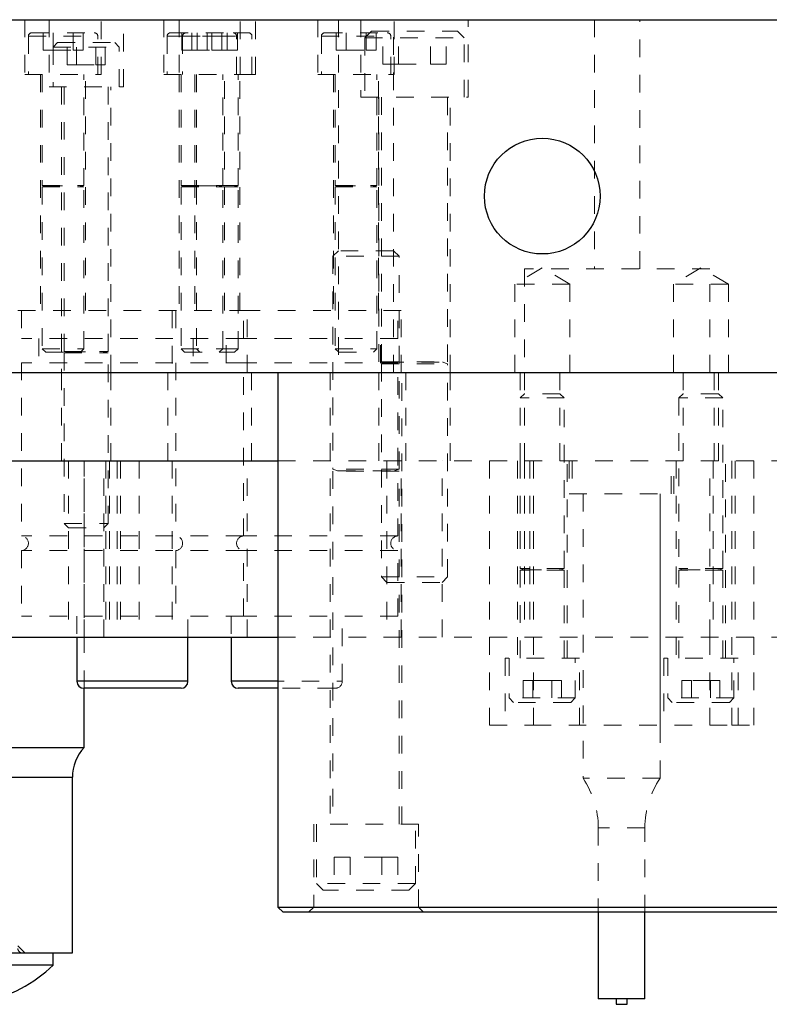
# Model space of a CAD drawing. Header units: inches. Extents: x 220 to 877, y 4 to 174.
# Tile 514 of 656: x 547.01 to 551.26, y 133.2 to 138.78. Entities that reach past the tile are written whole.
import ezdxf

# ---------------------------------------------------------------- set-up
doc = ezdxf.new("R2010")
doc.units = ezdxf.units.IN
doc.header["$LTSCALE"] = 0.5
doc.header["$MEASUREMENT"] = 0
doc.linetypes.add('HIDDEN', pattern=[0.225, 0.15, -0.075])
for name, color, linetype in [('DST-M-S', 53, 'Continuous'), ('PAD-M-S', 135, 'Continuous'), ('PBU-M-S', 8, 'Continuous'), ('PUN-M-S', 8, 'Continuous'), ('SVF-M-S', 8, 'Continuous')]:
    doc.layers.add(name, color=color, linetype=linetype)

msp = doc.modelspace()

# ---------------------------------------------------------------- linework, layer by layer
at = {"layer": 'DST-M-S', "linetype": 'Continuous', "lineweight": 25}
for p, q in [((541.97261, 138.77917), (575.47261, 138.77917)), ((541.97261, 136.77917), (575.47261, 136.77917)), ((548.47261, 136.77917), (548.47261, 133.74917)), ((547.33264, 135.27917), (547.33264, 135.02854)), ((547.96257, 135.02854), (547.96257, 135.27917)), ((548.20764, 135.27917), (548.20764, 135.02854)), ((547.96257, 135.02854), (547.33264, 135.02854)), ((548.47261, 135.02854), (548.20764, 135.02854)), ((547.9232, 134.98917), (547.37201, 134.98917)), ((548.47261, 134.98917), (548.24701, 134.98917)), ((548.47261, 133.74917), (552.47261, 133.74917)), ((548.50261, 133.71917), (548.47261, 133.74917)), ((552.44261, 133.71917), (548.50261, 133.71917))]:
    msp.add_line(p, q, dxfattribs=at)
at = {"layer": 'DST-M-S', "linetype": 'HIDDEN', "lineweight": 18}
for p, q in [((547.03737, 138.77917), (547.03737, 138.46869)), ((547.17411, 138.77917), (547.17411, 138.39917)), ((547.47044, 138.46869), (547.47044, 138.77917)), ((547.59611, 138.39917), (547.59611, 138.77917)), ((547.82477, 138.77917), (547.82477, 138.46869)), ((547.91237, 138.77917), (547.91237, 138.46869)), ((548.25784, 138.46869), (548.25784, 138.77917)), ((548.34544, 138.46869), (548.34544, 138.77917)), ((548.69977, 138.77917), (548.69977, 138.46869)), ((548.81636, 138.77917), (548.81636, 136.77917)), ((548.94311, 138.77917), (548.94311, 138.33917)), ((549.12886, 136.77917), (549.12886, 138.77917)), ((549.13284, 138.46869), (549.13284, 138.77917)), ((549.55211, 138.33917), (549.55211, 138.77917)), ((550.26965, 138.77917), (550.26965, 137.36633)), ((550.52556, 137.36633), (550.52556, 138.77917)), ((547.03737, 138.46869), (547.47044, 138.46869)), ((547.12595, 138.46869), (547.12595, 137.13011)), ((547.38186, 137.13011), (547.38186, 138.46869)), ((547.82477, 138.46869), (548.25784, 138.46869)), ((547.91335, 138.46869), (547.91335, 137.13011)), ((548.00095, 138.46869), (548.00095, 137.13011)), ((548.16926, 137.13011), (548.16926, 138.46869)), ((548.25686, 137.13011), (548.25686, 138.46869)), ((548.25784, 138.46869), (548.34544, 138.46869)), ((548.69977, 138.46869), (549.13284, 138.46869)), ((548.78835, 138.46869), (548.78835, 137.13011)), ((549.04426, 137.13011), (549.04426, 138.46869)), ((547.17411, 138.39917), (547.59611, 138.39917)), ((547.24461, 138.39917), (547.24461, 136.77917)), ((547.52561, 136.77917), (547.52561, 138.39917)), ((548.94311, 138.33917), (549.55211, 138.33917)), ((549.04461, 138.33917), (549.04461, 136.77917)), ((549.45061, 136.77917), (549.45061, 138.33917)), ((549.97261, 137.37305), (549.81636, 137.27917)), ((550.92261, 137.36633), (549.87261, 137.36633)), ((549.87261, 137.36633), (549.87261, 136.77917)), ((550.12886, 137.27917), (549.97261, 137.37305)), ((550.87261, 137.37305), (550.71636, 137.27917)), ((551.02886, 137.27917), (550.87261, 137.37305)), ((550.92261, 136.77917), (550.92261, 137.36633)), ((550.12886, 137.27917), (549.81636, 137.27917)), ((549.81636, 137.27917), (549.81636, 136.77917)), ((550.12886, 136.77917), (550.12886, 137.27917)), ((551.02886, 137.27917), (550.71636, 137.27917)), ((550.71636, 137.27917), (550.71636, 136.77917)), ((551.02886, 136.77917), (551.02886, 137.27917)), ((548.29761, 137.13011), (546.99761, 137.13011)), ((547.01768, 137.13011), (547.01768, 136.97263)), ((547.87261, 137.13011), (547.87261, 136.77917)), ((547.89268, 137.13011), (547.89268, 136.97263)), ((548.27753, 136.97263), (548.27753, 137.13011)), ((549.17261, 137.13011), (548.29761, 137.13011)), ((548.29761, 136.77917), (548.29761, 137.13011)), ((549.15253, 136.97263), (549.15253, 137.13011)), ((549.17261, 136.77917), (549.17261, 137.13011)), ((548.27753, 136.97263), (547.01768, 136.97263)), ((547.11611, 136.97263), (547.11611, 136.83484)), ((547.99111, 136.97263), (547.99111, 136.83484)), ((548.1791, 136.83484), (548.1791, 136.97263)), ((549.15253, 136.97263), (548.27753, 136.97263)), ((549.0541, 136.83484), (549.0541, 136.97263)), ((548.27753, 136.83484), (547.01768, 136.83484)), ((547.01768, 136.83484), (547.01768, 135.85251)), ((547.89268, 136.83484), (547.89268, 135.85251)), ((549.15253, 136.83484), (548.27753, 136.83484)), ((548.27753, 135.85251), (548.27753, 136.83484)), ((549.15253, 135.85251), (549.15253, 136.83484)), ((548.76961, 136.77917), (548.76961, 134.21917)), ((549.17561, 134.21917), (549.17561, 136.77917)), ((548.27753, 135.85251), (547.01768, 135.85251)), ((549.15253, 135.85251), (548.27753, 135.85251)), ((548.27753, 135.76992), (547.01768, 135.76992)), ((547.01768, 135.76992), (547.01768, 135.39783)), ((547.89268, 135.76992), (547.89268, 135.39783)), ((549.15253, 135.76992), (548.27753, 135.76992)), ((548.27753, 135.39783), (548.27753, 135.76992)), ((549.15253, 135.39783), (549.15253, 135.76992)), ((548.27753, 135.39783), (547.01768, 135.39783)), ((547.33264, 135.39783), (547.33264, 135.27917)), ((547.96257, 135.27917), (547.96257, 135.39783)), ((548.20764, 135.39783), (548.20764, 135.27917)), ((549.15253, 135.39783), (548.27753, 135.39783)), ((548.83757, 135.02854), (548.83757, 135.39783)), ((547.33264, 135.02854), (547.96257, 135.02854)), ((548.20764, 135.02854), (548.83572, 135.02854)), ((548.7982, 134.98917), (548.47261, 134.98917)), ((549.26951, 134.21917), (548.67571, 134.21917)), ((548.67571, 134.21917), (548.67571, 133.74917)), ((549.26951, 133.74917), (549.26951, 134.21917)), ((548.67571, 133.74917), (548.64571, 133.71917)), ((549.29951, 133.71917), (549.26951, 133.74917))]:
    msp.add_line(p, q, dxfattribs=at)
at = {"layer": 'DST-M-S', "linetype": 'Continuous', "lineweight": 25}
msp.add_circle((549.97261, 137.77917), 0.3281, dxfattribs=at)
at = {"layer": 'DST-M-S', "linetype": 'HIDDEN', "lineweight": 18}
for centre, radius, start, end in [((547.01572, 135.81121), 0.04134, 272.7294, 87.2706), ((547.89072, 135.81121), 0.04134, 272.7294, 87.2706), ((548.27949, 135.81121), 0.04134, 92.7294, 267.2706), ((549.15449, 135.81121), 0.04134, 92.7294, 267.2706), ((548.7982, 135.02854), 0.03937, 270, 0)]:
    msp.add_arc(centre, radius, start, end, dxfattribs=at)
at = {"layer": 'DST-M-S', "linetype": 'Continuous', "lineweight": 25}
for centre, start, end in [((547.37201, 135.02854), 180, 270), ((547.9232, 135.02854), 270, 0), ((548.24701, 135.02854), 180, 270)]:
    msp.add_arc(centre, 0.03937, start, end, dxfattribs=at)
at = {"layer": 'PAD-M-S', "linetype": 'Continuous', "lineweight": 25}
for p, q in [((546.37401, 136.27917), (548.47261, 136.27917)), ((546.09761, 135.27917), (548.47261, 135.27917))]:
    msp.add_line(p, q, dxfattribs=at)
at = {"layer": 'PAD-M-S', "linetype": 'HIDDEN', "lineweight": 18}
for p, q in [((547.28461, 136.27917), (547.28461, 135.27917)), ((547.37261, 135.27917), (547.37261, 136.27917)), ((547.48561, 135.27917), (547.48561, 136.27917)), ((547.49711, 136.27917), (547.49711, 135.27917)), ((547.51761, 136.27917), (547.51761, 135.27917)), ((547.56011, 136.27917), (547.56011, 135.27917)), ((547.58011, 136.27917), (547.58011, 135.27917)), ((547.68511, 136.27917), (547.68511, 135.27917)), ((547.87261, 136.27917), (547.87261, 135.27917)), ((548.29761, 135.27917), (548.29761, 136.27917)), ((548.47261, 136.27917), (552.47261, 136.27917)), ((549.09136, 136.27917), (549.09136, 135.27917)), ((549.17261, 135.27917), (549.17261, 136.27917)), ((549.40386, 135.27917), (549.40386, 136.27917)), ((549.67261, 136.27917), (549.67261, 135.27917)), ((549.83211, 136.27917), (549.83211, 135.15917)), ((549.87261, 136.27917), (549.87261, 135.27917)), ((549.90261, 136.27917), (549.90261, 135.27917)), ((549.90261, 136.27917), (549.90261, 135.27917)), ((549.92261, 136.27917), (549.92261, 134.77917)), ((549.92261, 136.27917), (549.92261, 134.77917)), ((550.11311, 135.15917), (550.11311, 136.27917)), ((550.12598, 136.27917), (550.12598, 136.09117)), ((550.71923, 136.09117), (550.71923, 136.27917)), ((550.73211, 136.27917), (550.73211, 135.15917)), ((550.92261, 135.27917), (550.92261, 136.27917)), ((550.94261, 136.27917), (550.94261, 135.27917)), ((551.01311, 135.15917), (551.01311, 136.27917)), ((551.04761, 136.27917), (551.04761, 134.77917)), ((551.06761, 136.27917), (551.06761, 135.27917)), ((551.17261, 136.27917), (551.17261, 135.27917)), ((550.12598, 136.09117), (550.71923, 136.09117)), ((550.20386, 136.09117), (550.20386, 134.77917)), ((550.64136, 134.77917), (550.64136, 136.09117)), ((548.47261, 135.27917), (552.47261, 135.27917)), ((549.67261, 135.27917), (549.67261, 134.77917)), ((550.92261, 135.27917), (550.92261, 134.77917)), ((551.17261, 135.27917), (551.17261, 134.77917)), ((550.18361, 135.15917), (549.76161, 135.15917)), ((549.76161, 135.15917), (549.76161, 134.77917)), ((550.18361, 134.77917), (550.18361, 135.15917)), ((551.08361, 135.15917), (550.66161, 135.15917)), ((550.66161, 135.15917), (550.66161, 134.77917)), ((551.08361, 134.77917), (551.08361, 135.15917)), ((549.67261, 134.77917), (549.92261, 134.77917)), ((549.92261, 134.77917), (551.04761, 134.77917)), ((551.04761, 134.77917), (551.17261, 134.77917))]:
    msp.add_line(p, q, dxfattribs=at)
at = {"layer": 'PBU-M-S', "linetype": 'HIDDEN', "lineweight": 18}
for p, q in [((547.24461, 136.77917), (547.24461, 136.27917)), ((547.52561, 136.27917), (547.52561, 136.77917)), ((547.84761, 136.77917), (547.84761, 136.27917)), ((548.32261, 136.27917), (548.32261, 136.77917)), ((549.04461, 136.77917), (549.04461, 136.27917)), ((549.19761, 136.27917), (549.19761, 136.77917)), ((549.45061, 136.27917), (549.45061, 136.77917)), ((549.84761, 136.77917), (549.84761, 136.27917)), ((549.87211, 136.77917), (549.87211, 136.27917)), ((550.07311, 136.27917), (550.07311, 136.77917)), ((550.77211, 136.77917), (550.77211, 136.27917)), ((550.94761, 136.27917), (550.94761, 136.77917)), ((550.97311, 136.27917), (550.97311, 136.77917)), ((548.47261, 136.27917), (552.47261, 136.27917))]:
    msp.add_line(p, q, dxfattribs=at)
at = {"layer": 'PBU-M-S', "linetype": 'Continuous', "lineweight": 25}
msp.add_line((546.37401, 136.27917), (548.47261, 136.27917), dxfattribs=at)
at = {"layer": 'PUN-M-S', "linetype": 'HIDDEN', "lineweight": 18}
for p, q in [((547.37261, 134.98917), (547.37261, 136.27917)), ((550.14161, 136.27917), (550.14161, 136.09117)), ((550.70361, 136.09117), (550.70361, 136.27917)), ((550.20386, 136.09117), (550.20386, 134.47917)), ((550.64136, 134.47917), (550.64136, 136.09117)), ((547.30661, 134.48492), (545.93861, 134.48492)), ((550.64136, 134.47917), (550.20386, 134.47917)), ((550.29061, 134.1977), (550.29061, 133.71917)), ((550.55461, 134.1977), (550.29241, 134.1977)), ((550.55461, 133.71917), (550.55461, 134.1977)), ((547.03761, 133.48917), (546.99761, 133.52917))]:
    msp.add_line(p, q, dxfattribs=at)
at = {"layer": 'PUN-M-S', "linetype": 'Continuous', "lineweight": 25}
for p, q in [((547.37261, 134.65417), (547.37261, 134.98917)), ((546.09761, 134.65417), (547.37261, 134.65417)), ((546.09761, 134.48492), (547.30661, 134.48492)), ((547.30661, 133.48917), (547.30661, 134.48492)), ((550.29061, 133.71917), (550.29061, 133.22917)), ((550.55461, 133.22917), (550.55461, 133.71917)), ((546.09761, 133.48917), (547.30661, 133.48917)), ((547.19761, 133.42047), (547.19761, 133.48917)), ((547.19761, 133.42047), (546.09761, 133.42047)), ((550.55461, 133.22917), (550.29061, 133.22917)), ((550.39111, 133.22917), (550.39111, 133.19767)), ((550.39111, 133.19767), (550.45411, 133.19767)), ((550.45411, 133.19767), (550.45411, 133.22917))]:
    msp.add_line(p, q, dxfattribs=at)
for centre, radius, start, end in [((547.55661, 134.48492), 0.25, 137.39178, 180), ((546.62261, 134.01903), 0.83, 282.48976, 313.84987)]:
    msp.add_arc(centre, radius, start, end, dxfattribs=at)
at = {"layer": 'PUN-M-S', "linetype": 'HIDDEN', "lineweight": 18}
for centre, radius, start, end in [((549.79061, 134.1977), 0.5, 0, 34.25914), ((551.05461, 134.1977), 0.5, 145.74086, 180), ((547.02236, 133.51417), 0.025, 180, 270)]:
    msp.add_arc(centre, radius, start, end, dxfattribs=at)
at = {"layer": 'SVF-M-S', "linetype": 'HIDDEN', "lineweight": 18}
for p, q in [((547.07674, 138.70491), (547.43107, 138.70491)), ((547.14025, 138.60649), (547.14025, 138.70491)), ((547.19708, 138.60649), (547.19708, 138.70491)), ((547.31073, 138.60649), (547.31073, 138.70491)), ((547.36756, 138.60649), (547.36756, 138.70491)), ((547.86414, 138.70491), (548.21847, 138.70491)), ((547.92765, 138.60649), (547.92765, 138.70491)), ((547.98448, 138.60649), (547.98448, 138.70491)), ((548.01525, 138.60649), (548.01525, 138.70491)), ((548.07208, 138.60649), (548.07208, 138.70491)), ((548.09813, 138.60649), (548.09813, 138.70491)), ((548.15496, 138.60649), (548.15496, 138.70491)), ((548.18573, 138.60649), (548.18573, 138.70491)), ((548.21847, 138.70491), (548.30607, 138.70491)), ((548.24256, 138.60649), (548.24256, 138.70491)), ((548.73914, 138.70491), (549.09347, 138.70491)), ((548.80265, 138.60649), (548.80265, 138.70491)), ((548.85948, 138.60649), (548.85948, 138.70491)), ((549.00386, 138.71417), (548.96636, 138.67667)), ((548.97313, 138.60649), (548.97313, 138.70491)), ((549.00386, 138.71417), (549.49136, 138.71417)), ((549.02996, 138.60649), (549.02996, 138.70491)), ((549.06747, 138.52667), (549.06747, 138.71417)), ((549.15754, 138.52667), (549.15754, 138.71417)), ((549.33767, 138.52667), (549.33767, 138.71417)), ((549.42774, 138.52667), (549.42774, 138.71417)), ((549.52886, 138.67667), (549.49136, 138.71417)), ((547.05705, 138.68523), (547.44892, 138.68523)), ((547.05705, 138.68523), (547.05705, 138.46869)), ((547.22261, 138.64917), (547.19761, 138.62417)), ((547.22261, 138.64917), (547.54761, 138.64917)), ((547.27685, 138.52417), (547.27685, 138.64917)), ((547.33098, 138.52417), (547.33098, 138.64917)), ((547.43923, 138.52417), (547.43923, 138.64917)), ((547.45075, 138.46869), (547.45075, 138.68523)), ((547.49336, 138.52417), (547.49336, 138.64917)), ((547.57261, 138.62417), (547.54761, 138.64917)), ((547.84446, 138.68523), (548.23632, 138.68523)), ((547.84446, 138.68523), (547.84446, 138.46869)), ((547.93205, 138.68523), (548.32392, 138.68523)), ((547.93205, 138.68523), (547.93205, 138.46869)), ((548.23816, 138.46869), (548.23816, 138.68523)), ((548.32575, 138.46869), (548.32575, 138.68523)), ((548.71946, 138.68523), (549.11132, 138.68523)), ((548.71946, 138.68523), (548.71946, 138.46869)), ((548.96636, 138.67667), (549.52886, 138.67667)), ((548.96636, 138.67667), (548.96636, 138.33917)), ((549.11316, 138.46869), (549.11316, 138.68523)), ((549.52886, 138.33917), (549.52886, 138.67667)), ((547.14025, 138.60649), (547.19708, 138.60649)), ((547.19708, 138.60649), (547.31073, 138.60649)), ((547.19761, 138.62417), (547.57261, 138.62417)), ((547.19761, 138.62417), (547.19761, 138.39917)), ((547.31073, 138.60649), (547.36756, 138.60649)), ((547.57261, 138.39917), (547.57261, 138.62417)), ((547.92765, 138.60649), (547.98448, 138.60649)), ((547.98448, 138.60649), (548.09813, 138.60649)), ((548.09813, 138.60649), (548.15496, 138.60649)), ((548.15496, 138.60649), (548.18573, 138.60649)), ((548.18573, 138.60649), (548.24256, 138.60649)), ((548.80265, 138.60649), (548.85948, 138.60649)), ((548.85948, 138.60649), (548.97313, 138.60649)), ((548.97313, 138.60649), (549.02996, 138.60649)), ((547.27685, 138.52417), (547.33098, 138.52417)), ((547.33098, 138.52417), (547.43923, 138.52417)), ((547.43923, 138.52417), (547.49336, 138.52417)), ((549.06747, 138.52667), (549.15754, 138.52667)), ((549.15754, 138.52667), (549.33767, 138.52667)), ((549.33767, 138.52667), (549.42774, 138.52667)), ((547.13579, 138.46869), (547.13579, 137.83838)), ((547.37201, 137.83838), (547.37201, 138.46869)), ((547.9232, 138.46869), (547.9232, 137.83838)), ((548.01079, 138.46869), (548.01079, 137.83838)), ((548.15942, 137.83838), (548.15942, 138.46869)), ((548.24701, 137.83838), (548.24701, 138.46869)), ((548.7982, 138.46869), (548.7982, 137.83838)), ((549.03442, 137.83838), (549.03442, 138.46869)), ((547.26011, 138.39917), (547.26011, 136.89877)), ((547.51011, 136.89877), (547.51011, 138.39917)), ((549.06011, 138.33917), (549.06011, 136.83877)), ((549.43511, 136.83877), (549.43511, 138.33917)), ((547.13579, 137.83838), (547.37201, 137.83838)), ((547.15128, 137.83685), (547.13579, 137.83121)), ((547.13579, 137.83121), (547.37201, 137.83121)), ((547.13579, 137.83121), (547.13579, 136.91358)), ((547.15128, 137.83685), (547.35478, 137.83685)), ((547.37201, 137.83121), (547.35653, 137.83685)), ((547.37201, 136.91358), (547.37201, 137.83121)), ((547.9232, 137.83838), (548.15942, 137.83838)), ((547.93868, 137.83685), (547.9232, 137.83121)), ((547.9232, 137.83121), (548.15942, 137.83121)), ((547.9232, 137.83121), (547.9232, 136.91358)), ((547.93868, 137.83685), (548.14218, 137.83685)), ((548.02628, 137.83685), (548.01079, 137.83121)), ((548.01079, 137.83121), (548.01079, 136.91358)), ((548.02628, 137.83685), (548.22978, 137.83685)), ((548.15942, 137.83121), (548.14393, 137.83685)), ((548.15942, 137.83838), (548.24701, 137.83838)), ((548.15942, 137.83121), (548.24701, 137.83121)), ((548.15942, 136.91358), (548.15942, 137.83121)), ((548.24701, 137.83121), (548.23153, 137.83685)), ((548.24701, 136.91358), (548.24701, 137.83121)), ((548.7982, 137.83838), (549.03442, 137.83838)), ((548.81368, 137.83685), (548.7982, 137.83121)), ((548.7982, 137.83121), (549.03442, 137.83121)), ((548.7982, 137.83121), (548.7982, 136.91358)), ((548.81368, 137.83685), (549.01718, 137.83685)), ((549.03442, 137.83121), (549.01893, 137.83685)), ((549.03442, 136.91358), (549.03442, 137.83121)), ((548.81636, 137.46917), (548.78511, 137.43792)), ((549.16011, 137.43792), (548.78511, 137.43792)), ((548.78511, 137.43792), (548.78511, 136.23093)), ((549.12886, 137.46917), (548.81636, 137.46917)), ((549.16011, 137.43792), (549.12886, 137.46917)), ((549.16011, 136.23093), (549.16011, 137.43792)), ((547.13579, 136.91358), (547.37201, 136.91358)), ((547.13579, 136.91358), (547.15548, 136.89389)), ((547.15548, 136.89389), (547.35233, 136.89389)), ((547.26011, 136.89877), (547.51011, 136.89877)), ((547.28041, 136.89725), (547.26011, 136.88986)), ((547.26011, 136.88986), (547.51011, 136.88986)), ((547.26011, 136.88986), (547.26011, 135.92367)), ((547.28041, 136.89725), (547.48802, 136.89725)), ((547.35233, 136.89389), (547.37201, 136.91358)), ((547.51011, 136.88986), (547.4898, 136.89725)), ((547.51011, 135.92367), (547.51011, 136.88986)), ((547.9232, 136.91358), (548.15942, 136.91358)), ((547.9232, 136.91358), (547.94288, 136.89389)), ((547.94288, 136.89389), (548.13973, 136.89389)), ((548.01079, 136.91358), (548.03048, 136.89389)), ((548.13973, 136.89389), (548.15942, 136.91358)), ((548.13973, 136.89389), (548.22733, 136.89389)), ((548.15942, 136.91358), (548.24701, 136.91358)), ((548.22733, 136.89389), (548.24701, 136.91358)), ((548.7982, 136.91358), (549.03442, 136.91358)), ((548.7982, 136.91358), (548.81788, 136.89389)), ((548.81788, 136.89389), (549.01473, 136.89389)), ((549.01473, 136.89389), (549.03442, 136.91358)), ((549.06011, 136.83877), (549.43511, 136.83877)), ((549.08716, 136.83725), (549.06011, 136.8274)), ((549.06011, 136.8274), (549.43511, 136.8274)), ((549.06011, 136.8274), (549.06011, 135.62042)), ((549.08716, 136.83725), (549.40626, 136.83725)), ((549.43511, 136.8274), (549.40805, 136.83725)), ((549.43511, 135.62042), (549.43511, 136.8274)), ((549.87211, 136.65917), (549.84761, 136.63467)), ((550.07311, 136.65917), (549.87211, 136.65917)), ((550.09761, 136.63467), (550.07311, 136.65917)), ((550.77211, 136.65917), (550.74761, 136.63467)), ((550.97311, 136.65917), (550.77211, 136.65917)), ((550.99761, 136.63467), (550.97311, 136.65917)), ((550.09761, 136.63467), (549.84761, 136.63467)), ((550.09761, 135.66848), (550.09761, 136.63467)), ((550.99761, 136.63467), (550.74761, 136.63467)), ((550.74761, 136.63467), (550.74761, 135.66848)), ((550.99761, 135.66848), (550.99761, 136.63467)), ((549.84761, 136.27917), (549.84761, 135.66848)), ((549.16011, 136.23093), (548.78511, 136.23093)), ((548.78511, 136.23093), (548.81216, 136.22109)), ((549.16011, 136.21956), (548.78511, 136.21956)), ((548.78511, 136.21956), (548.78511, 134.21917)), ((548.81216, 136.22109), (549.13126, 136.22109)), ((549.13305, 136.22109), (549.16011, 136.23093)), ((549.16011, 134.21917), (549.16011, 136.21956)), ((547.26011, 135.92367), (547.51011, 135.92367)), ((547.26011, 135.92367), (547.28461, 135.89917)), ((547.48561, 135.89917), (547.51011, 135.92367)), ((547.28461, 135.89917), (547.48561, 135.89917)), ((550.09761, 135.66848), (549.84761, 135.66848)), ((549.84761, 135.66848), (549.86791, 135.66109)), ((550.09761, 135.65956), (549.84761, 135.65956)), ((549.84761, 135.65956), (549.84761, 135.15917)), ((549.86791, 135.66109), (550.07552, 135.66109)), ((550.0773, 135.66109), (550.09761, 135.66848)), ((550.09761, 135.15917), (550.09761, 135.65956)), ((550.99761, 135.66848), (550.74761, 135.66848)), ((550.74761, 135.66848), (550.76791, 135.66109)), ((550.99761, 135.65956), (550.74761, 135.65956)), ((550.74761, 135.65956), (550.74761, 135.15917)), ((550.76791, 135.66109), (550.97552, 135.66109)), ((550.9773, 135.66109), (550.99761, 135.66848)), ((550.99761, 135.15917), (550.99761, 135.65956)), ((549.06011, 135.62042), (549.43511, 135.62042)), ((549.06011, 135.62042), (549.09136, 135.58917)), ((549.09136, 135.58917), (549.40386, 135.58917)), ((549.40386, 135.58917), (549.43511, 135.62042)), ((549.78511, 135.15917), (549.78511, 134.93417)), ((550.16011, 134.93417), (550.16011, 135.15917)), ((550.68511, 135.15917), (550.68511, 134.93417)), ((551.06011, 134.93417), (551.06011, 135.15917)), ((549.91848, 135.03417), (549.86435, 135.03417)), ((549.86435, 135.03417), (549.86435, 134.90917)), ((549.91848, 135.03417), (549.91848, 134.90917)), ((550.02673, 135.03417), (549.91848, 135.03417)), ((550.02673, 135.03417), (550.02673, 134.90917)), ((550.08086, 135.03417), (550.02673, 135.03417)), ((550.08086, 135.03417), (550.08086, 134.90917)), ((550.81848, 135.03417), (550.76435, 135.03417)), ((550.76435, 135.03417), (550.76435, 134.90917)), ((550.81848, 135.03417), (550.81848, 134.90917)), ((550.92673, 135.03417), (550.81848, 135.03417)), ((550.92673, 135.03417), (550.92673, 134.90917)), ((550.98086, 135.03417), (550.92673, 135.03417)), ((550.98086, 135.03417), (550.98086, 134.90917)), ((550.16011, 134.93417), (549.78511, 134.93417)), ((549.78511, 134.93417), (549.81011, 134.90917)), ((550.13511, 134.90917), (549.81011, 134.90917)), ((550.13511, 134.90917), (550.16011, 134.93417)), ((551.06011, 134.93417), (550.68511, 134.93417)), ((550.68511, 134.93417), (550.71011, 134.90917)), ((551.03511, 134.90917), (550.71011, 134.90917)), ((551.03511, 134.90917), (551.06011, 134.93417)), ((548.69136, 134.21917), (548.69136, 133.88167)), ((549.25386, 133.88167), (549.25386, 134.21917)), ((548.88254, 134.03167), (548.79247, 134.03167)), ((548.79247, 134.03167), (548.79247, 133.84417)), ((548.88254, 134.03167), (548.88254, 133.84417)), ((549.06267, 134.03167), (548.88254, 134.03167)), ((549.06267, 134.03167), (549.06267, 133.84417)), ((549.15274, 134.03167), (549.06267, 134.03167)), ((549.15274, 134.03167), (549.15274, 133.84417)), ((549.25386, 133.88167), (548.69136, 133.88167)), ((548.69136, 133.88167), (548.72886, 133.84417)), ((549.21636, 133.84417), (549.25386, 133.88167)), ((549.21636, 133.84417), (548.72886, 133.84417))]:
    msp.add_line(p, q, dxfattribs=at)
for centre, radius, start, end in [((547.07674, 138.68523), 0.01969, 90, 180), ((547.43107, 138.68523), 0.01969, 0, 90), ((547.86414, 138.68523), 0.01969, 90, 180), ((547.95174, 138.68523), 0.01969, 90, 180), ((548.21847, 138.68523), 0.01969, 0, 90), ((548.30607, 138.68523), 0.01969, 0, 90), ((548.73914, 138.68523), 0.01969, 90, 180), ((549.09347, 138.68523), 0.01969, 0, 90), ((547.15101, 137.83759), 0.000787, 290, 90), ((547.3568, 137.83759), 0.000787, 90, 250), ((547.93842, 137.83759), 0.000787, 290, 90), ((548.02601, 137.83759), 0.000787, 290, 90), ((548.1442, 137.83759), 0.000787, 90, 250), ((548.2318, 137.83759), 0.000787, 90, 250), ((548.81342, 137.83759), 0.000787, 290, 90), ((549.0192, 137.83759), 0.000787, 90, 250), ((547.28014, 136.89799), 0.000787, 290, 90), ((547.49007, 136.89799), 0.000787, 90, 250), ((549.08689, 136.83799), 0.000787, 290, 90), ((549.40832, 136.83799), 0.000787, 90, 250), ((548.81189, 136.22035), 0.000787, 270, 70), ((549.13332, 136.22035), 0.000787, 110, 270), ((549.86764, 135.66035), 0.000787, 270, 70), ((550.07757, 135.66035), 0.000787, 110, 270), ((550.76764, 135.66035), 0.000787, 270, 70), ((550.97757, 135.66035), 0.000787, 110, 270)]:
    msp.add_arc(centre, radius, start, end, dxfattribs=at)

doc.saveas('drawing.dxf')
